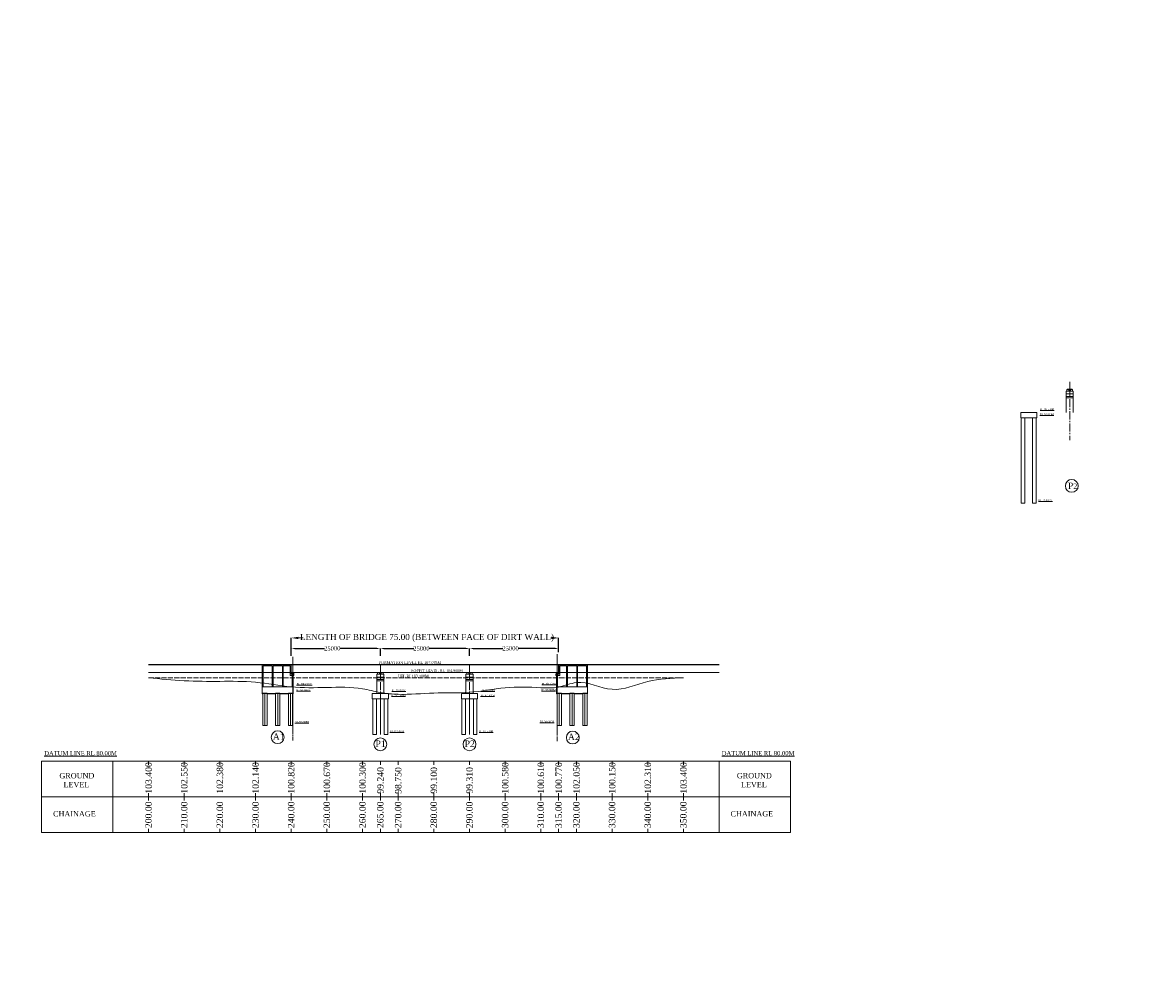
# Model space of a CAD drawing. Header units: millimetres. Extents: x -20950785 to 389010297, y -11535949 to 14056629.
# Tile 504 of 654: x 18169042 to 18486168, y -1825730 to -1557902. Entities that reach past the tile are written whole.
import ezdxf

# ---------------------------------------------------------------- set-up
doc = ezdxf.new("R2010")
doc.units = ezdxf.units.MM
doc.header["$LTSCALE"] = 60
doc.header["$MEASUREMENT"] = 0
doc.linetypes.add('ACAD_ISO02W100', pattern=[15, 12, -3])
doc.linetypes.add('CENTER2', pattern=[28.575, 19.05, -3.175, 3.175, -3.175])
doc.layers.add('TEXT', color=7, linetype='Continuous')
doc.styles.add('Annotative', font='arial.ttf')
doc.dimstyles.get("Standard").update_dxf_attribs({"dimtxt": 400, "dimasz": 215, "dimexe": 0.18, "dimexo": 0.0625, "dimgap": 0.09, "dimtad": 0, "dimtih": 1, "dimtoh": 1, "dimdec": 0, "dimzin": 4, "dimdsep": 46, "dimtxsty": 'Standard', "dimblk": 'OPEN90', "dimcen": 0, "dimadec": 0, "dimazin": 1, "dimtfac": 1, "dimtdec": 0, "dimtix": 1, "dimtofl": 0, "dimtmove": 0, "dimatfit": 3, "dimldrblk": 'OPEN30', "dimfxl": 1, "dimtolj": 1, "dimtzin": 0, "dimarcsym": 0})

# ---------------------------------------------------------------- blocks, each defined once
blk = doc.blocks.new('*D3313')
at = {"color": 0, "linetype": 'Continuous', "lineweight": -2, "ltscale": 2, "transparency": 16777216}
for p, q in [((18244385, -1735574), (18244385, -1730508)), ((18319365, -1734491), (18319365, -1730508))]:
    blk.add_line(p, q, dxfattribs=at)
at = {"color": 0, "linetype": 'Continuous', "lineweight": 0, "ltscale": 2, "transparency": 16777216}
for p, q in [((18246385, -1730508), (18247703, -1730508)), ((18317365, -1730508), (18317199, -1730508))]:
    blk.add_line(p, q, dxfattribs=at)
at = {"color": 0, "linetype": 'Continuous', "lineweight": 9, "ltscale": 2, "transparency": 16777216}
for points in [[(18246385, -1730174), (18246385, -1730841), (18244385, -1730508)], [(18317365, -1730174), (18317365, -1730841), (18319365, -1730508)]]:
    blk.add_solid(points, dxfattribs=at)
at = {"layer": 'Defpoints', "color": 0, "linetype": 'Continuous', "lineweight": 9, "ltscale": 2, "transparency": 16777216}
for p in [(18319365, -1730508), (18319365, -1734491), (18244385, -1735574)]:
    blk.add_point(p, dxfattribs=at)
at = {"color": 0, "linetype": 'Continuous', "lineweight": 9, "ltscale": 2, "transparency": 16777216, "insert": (18282451, -1730508), "char_height": 2000, "attachment_point": 5}
blk.add_mtext('\\A1;{\\fTimes New Roman|b0|i0|c0|p18;\\H0.85x;\\C256;LENGTH OF BRIDGE 75.00 (BETWEEN FACE OF DIRT WALL)}', dxfattribs=at)
blk = doc.blocks.new('*D3314')
at = {"color": 0, "linetype": 'Continuous', "lineweight": -2, "ltscale": 2, "transparency": 16777216}
for p, q in [((18269385, -1735574), (18269385, -1733456)), ((18270385, -1733456), (18278721, -1733456)), ((18293385, -1733456), (18283049, -1733456)), ((18294385, -1734922), (18294385, -1733456))]:
    blk.add_line(p, q, dxfattribs=at)
at = {"color": 0, "linetype": 'Continuous', "lineweight": 9, "ltscale": 2, "transparency": 16777216}
for points in [[(18270385, -1733289), (18270385, -1733623), (18269385, -1733456)], [(18293385, -1733289), (18293385, -1733623), (18294385, -1733456)]]:
    blk.add_solid(points, dxfattribs=at)
at = {"layer": 'Defpoints', "color": 0, "linetype": 'Continuous', "lineweight": 9, "ltscale": 2, "transparency": 16777216}
for p in [(18294385, -1733456), (18269385, -1735574), (18294385, -1734923)]:
    blk.add_point(p, dxfattribs=at)
at = {"color": 0, "linetype": 'Continuous', "lineweight": 9, "ltscale": 2, "transparency": 16777216, "insert": (18280885, -1733456), "char_height": 1000, "attachment_point": 5}
blk.add_mtext('\\A1;{\\fTimes New Roman|b0|i0|c0|p18;\\H1.2x;\\C256;25000 }', dxfattribs=at)
blk = doc.blocks.new('*D3315')
at = {"color": 0, "linetype": 'Continuous', "lineweight": -2, "ltscale": 2, "transparency": 16777216}
for p, q in [((18294385, -1735574), (18294385, -1733456)), ((18295385, -1733456), (18303721, -1733456)), ((18318365, -1733456), (18308049, -1733456)), ((18319365, -1734491), (18319365, -1733456))]:
    blk.add_line(p, q, dxfattribs=at)
at = {"color": 0, "linetype": 'Continuous', "lineweight": 9, "ltscale": 2, "transparency": 16777216}
for points in [[(18295385, -1733289), (18295385, -1733623), (18294385, -1733456)], [(18318365, -1733289), (18318365, -1733623), (18319365, -1733456)]]:
    blk.add_solid(points, dxfattribs=at)
at = {"layer": 'Defpoints', "color": 0, "linetype": 'Continuous', "lineweight": 9, "ltscale": 2, "transparency": 16777216}
for p in [(18319365, -1733456), (18319365, -1734491), (18294385, -1735574)]:
    blk.add_point(p, dxfattribs=at)
at = {"color": 0, "linetype": 'Continuous', "lineweight": 9, "ltscale": 2, "transparency": 16777216, "insert": (18305885, -1733456), "char_height": 1000, "attachment_point": 5}
blk.add_mtext('\\A1;{\\fTimes New Roman|b0|i0|c0|p18;\\H1.2x;\\C256;25000 }', dxfattribs=at)
blk = doc.blocks.new('*D3316')
at = {"color": 0, "linetype": 'Continuous', "lineweight": -2, "ltscale": 2, "transparency": 16777216}
for p, q in [((18244385, -1735574), (18244385, -1733456)), ((18245385, -1733456), (18253721, -1733456)), ((18268385, -1733456), (18258049, -1733456)), ((18269385, -1734922), (18269385, -1733456))]:
    blk.add_line(p, q, dxfattribs=at)
at = {"color": 0, "linetype": 'Continuous', "lineweight": 9, "ltscale": 2, "transparency": 16777216}
for points in [[(18245385, -1733289), (18245385, -1733623), (18244385, -1733456)], [(18268385, -1733289), (18268385, -1733623), (18269385, -1733456)]]:
    blk.add_solid(points, dxfattribs=at)
at = {"layer": 'Defpoints', "color": 0, "linetype": 'Continuous', "lineweight": 9, "ltscale": 2, "transparency": 16777216}
for p in [(18269385, -1733456), (18244385, -1735574), (18269385, -1734923)]:
    blk.add_point(p, dxfattribs=at)
at = {"color": 0, "linetype": 'Continuous', "lineweight": 9, "ltscale": 2, "transparency": 16777216, "insert": (18255885, -1733456), "char_height": 1000, "attachment_point": 5}
blk.add_mtext('\\A1;{\\fTimes New Roman|b0|i0|c0|p18;\\H1.2x;\\C256;25000 }', dxfattribs=at)

msp = doc.modelspace()

# ---------------------------------------------------------------- hatches: boundary and pattern name
at = {"linetype": 'Continuous', "lineweight": 9, "ltscale": 2}
h = msp.add_hatch(dxfattribs=at)
h.set_pattern_fill('ANSI31')
h.set_pattern_definition([(45, (8114579.99988, -593365.39355), (-0.0883883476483, 0.0883883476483), [])])
h.paths.add_polyline_path([(18462370, -1660772.32), (18462020, -1660772.32), (18462020, -1660852.32), (18462370, -1660852.32)])
h = msp.add_hatch(dxfattribs=at)
h.set_pattern_fill('ANSI31')
h.set_pattern_definition([(45, (8115579.99988, -593365.39355), (-0.0883883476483, 0.0883883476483), [])])
h.paths.add_polyline_path([(18463370, -1660772.32), (18463020, -1660772.32), (18463020, -1660852.32), (18463370, -1660852.32)])
h = msp.add_hatch(dxfattribs=at)
h.set_pattern_fill('ANSI31')
h.set_pattern_definition([(45, (6174614.82514, -22508.88514), (-0.0883883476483, 0.0883883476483), [])])
h.paths.add_polyline_path([(18244795, -1740170.32), (18244620, -1740170.32), (18244620, -1740250.32), (18244795, -1740250.32)])
h.paths.add_polyline_path([(18244970, -1740170.32), (18244795, -1740170.32), (18244795, -1740250.32), (18244970, -1740250.32)])
h = msp.add_hatch(dxfattribs=at)
h.set_pattern_fill('ANSI31')
h.set_pattern_definition([(45, (7921249.99988, -672763.39355), (-0.0883883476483, 0.0883883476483), [])])
h.paths.add_polyline_path([(18269040, -1740170.32), (18268690, -1740170.32), (18268690, -1740250.32), (18269040, -1740250.32)])
h = msp.add_hatch(dxfattribs=at)
h.set_pattern_fill('ANSI31')
h.set_pattern_definition([(45, (7922249.99988, -672763.39355), (-0.0883883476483, 0.0883883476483), [])])
h.paths.add_polyline_path([(18270040, -1740170.32), (18269690, -1740170.32), (18269690, -1740250.32), (18270040, -1740250.32)])
h = msp.add_hatch(dxfattribs=at)
h.set_pattern_fill('ANSI31')
h.set_pattern_definition([(45, (7946249.99988, -672763.39355), (-0.0883883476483, 0.0883883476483), [])])
h.paths.add_polyline_path([(18294040, -1740170.32), (18293690, -1740170.32), (18293690, -1740250.32), (18294040, -1740250.32)])
h = msp.add_hatch(dxfattribs=at)
h.set_pattern_fill('ANSI31')
h.set_pattern_definition([(45, (7947249.99988, -672763.39355), (-0.0883883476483, 0.0883883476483), [])])
h.paths.add_polyline_path([(18295040, -1740170.32), (18294690, -1740170.32), (18294690, -1740250.32), (18295040, -1740250.32)])
h = msp.add_hatch(dxfattribs=at)
h.set_pattern_fill('ANSI31')
h.set_pattern_definition([(45, (6248754.82514, -22508.88514), (-0.0883883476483, 0.0883883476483), [])])
h.paths.add_polyline_path([(18318935, -1740170.32), (18319110, -1740170.32), (18319110, -1740250.32), (18318935, -1740250.32)])
h.paths.add_polyline_path([(18318760, -1740170.32), (18318935, -1740170.32), (18318935, -1740250.32), (18318760, -1740250.32)])
at = {"linetype": 'Continuous', "lineweight": 9}
h = msp.add_hatch(dxfattribs=at)
h.set_pattern_fill('AR-CONC', scale=25, style=0)
h.set_pattern_definition([(50, (18226222.97, -1790123.35), (179.31505, -15.68803), [18.75, -206.25]), (355, (18226222.97, -1790123.35), (-34.6878, 188.048), [15, -165]), (100.4514, (18226237.92, -1790124.66), (144.62735, 172.3599), [15.93505, -175.2855]), (46.1842, (18226222.97, -1790073.35), (266.8103, -41.3798), [28.125, -309.375]), (96.6356, (18226245.2, -1790076.8), (233.6657, 243.5295), [23.9026, -262.9282]), (351.1842, (18226222.97, -1790073.35), (233.6655, 243.5297), [22.5, -247.5]), (21, (18226247.97, -1790085.85), (149.22676, -100.6547), [18.75, -206.25]), (326, (18226247.97, -1790085.85), (60.8288, 181.2875), [15, -165]), (71.4514, (18226260.41, -1790094.24), (210.05566, 80.6326), [15.93505, -175.2855]), (37.5, (18226222.97, -1790123.35), (3.03996, 83.22346), [0, -163, 0, -167.5, 0, -165.625]), (7.5, (18226222.97, -1790123.35), (65.76738, 98.60293), [0, -95.5, 0, -159.25, 0, -63.125]), (327.5, (18226167.22, -1790123.35), (133.45561, -5.63872), [0, -62.5, 0, -195, 0, -258.75]), (317.5, (18226142.22, -1790123.35), (145.79654, 25.02625), [0, -81.25, 0, -129.5, 0, -183.75])])
h.paths.add_polyline_path([(18239995, -1746070.32), (18237595, -1746070.32), (18237595, -1746170.32), (18239995, -1746170.32)])
h.paths.add_polyline_path([(18236395, -1746070.32), (18236245, -1746070.32), (18236245, -1746170.32), (18236395, -1746170.32)])
h.paths.add_polyline_path([(18243595, -1746070.32), (18241195, -1746070.32), (18241195, -1746170.32), (18243595, -1746170.32)])
h.paths.add_polyline_path([(18244945, -1746070.32), (18244795, -1746070.32), (18244795, -1746170.32), (18244945, -1746170.32)])
h = msp.add_hatch(dxfattribs=at)
h.set_pattern_fill('AR-CONC', scale=25, style=0)
h.set_pattern_definition([(50, (18262333.97, -1790123.35), (179.31505, -15.68803), [18.75, -206.25]), (355, (18262333.97, -1790123.35), (-34.68783, 188.04803), [15, -165]), (100.4514, (18262348.92, -1790124.66), (144.62735, 172.3599), [15.93505, -175.28553]), (46.1842, (18262333.97, -1790073.35), (266.81026, -41.37975), [28.125, -309.375]), (96.6356, (18262356.2, -1790076.8), (233.6657, 243.5295), [23.9026, -262.92825]), (351.1842, (18262333.97, -1790073.35), (233.6655, 243.52965), [22.5, -247.5]), (21, (18262358.97, -1790085.85), (149.22676, -100.65472), [18.75, -206.25]), (326, (18262358.97, -1790085.85), (60.82883, 181.2875), [15, -165]), (71.4514, (18262371.41, -1790094.24), (210.05566, 80.63262), [15.93505, -175.28553]), (37.5, (18262333.97, -1790123.35), (3.039964, 83.223463), [0, -163, 0, -167.5, 0, -165.625]), (7.5, (18262333.97, -1790123.35), (65.76738, 98.60293), [0, -95.5, 0, -159.25, 0, -63.125]), (327.5, (18262278.22, -1790123.35), (133.45561, -5.63872), [0, -62.5, 0, -195, 0, -258.75]), (317.5, (18262253.22, -1790123.35), (145.79654, 25.02625), [0, -81.25, 0, -129.5, 0, -183.75])])
h.paths.add_polyline_path([(18323735, -1746070.32), (18326135, -1746070.32), (18326135, -1746170.32), (18323735, -1746170.32)])
h.paths.add_polyline_path([(18327335, -1746070.32), (18327485, -1746070.32), (18327485, -1746170.32), (18327335, -1746170.32)])
h.paths.add_polyline_path([(18320135, -1746070.32), (18322535, -1746070.32), (18322535, -1746170.32), (18320135, -1746170.32)])
h.paths.add_polyline_path([(18318785, -1746070.32), (18318935, -1746070.32), (18318935, -1746170.32), (18318785, -1746170.32)])

# ---------------------------------------------------------------- linework, layer by layer
for p, q in [((18461695, -1661272.32), (18463695, -1661272.32)), ((18461695, -1662772.32), (18461695, -1661272.32)), ((18461920, -1661272.32), (18461920, -1660852.32)), ((18462370, -1660852.32), (18462370, -1660772.32)), ((18462470, -1661272.32), (18462470, -1660852.32)), ((18462920, -1661272.32), (18462920, -1660852.32)), ((18463370, -1660852.32), (18463370, -1660772.32)), ((18463470, -1661272.32), (18463470, -1660852.32)), ((18463695, -1662772.32), (18463695, -1661272.32)), ((18461695, -1662072.32), (18463695, -1662072.32)), ((18461695, -1662772.32), (18463695, -1662772.32)), ((18461695, -1663172.32), (18463695, -1663172.32)), ((18448952.5, -1668732.32), (18448952.5, -1667232.32)), ((18453452.5, -1668732.32), (18453452.5, -1667232.32)), ((18449102.5, -1692732.32), (18449102.5, -1668732.32)), ((18450102.5, -1692732.32), (18450102.5, -1668732.32)), ((18452302.5, -1692732.32), (18452302.5, -1668732.32)), ((18453302.5, -1692732.32), (18453302.5, -1668732.32)), ((18268365, -1740670.32), (18270365, -1740670.32)), ((18268365, -1742170.32), (18268365, -1740670.32)), ((18268590, -1740670.32), (18268590, -1740250.32)), ((18269040, -1740250.32), (18269040, -1740170.32)), ((18269140, -1740670.32), (18269140, -1740250.32)), ((18269590, -1740670.32), (18269590, -1740250.32)), ((18270040, -1740250.32), (18270040, -1740170.32)), ((18270140, -1740670.32), (18270140, -1740250.32)), ((18270365, -1742170.32), (18270365, -1740670.32)), ((18293365, -1740670.32), (18295365, -1740670.32)), ((18293365, -1742170.32), (18293365, -1740670.32)), ((18293590, -1740670.32), (18293590, -1740250.32)), ((18294040, -1740250.32), (18294040, -1740170.32)), ((18294140, -1740670.32), (18294140, -1740250.32)), ((18294590, -1740670.32), (18294590, -1740250.32)), ((18295040, -1740250.32), (18295040, -1740170.32)), ((18295140, -1740670.32), (18295140, -1740250.32)), ((18295365, -1742170.32), (18295365, -1740670.32)), ((18268365, -1741470.32), (18270365, -1741470.32)), ((18268365, -1742170.32), (18270365, -1742170.32)), ((18268365, -1742570.32), (18270365, -1742570.32)), ((18293365, -1741470.32), (18295365, -1741470.32)), ((18293365, -1742170.32), (18295365, -1742170.32)), ((18293365, -1742570.32), (18295365, -1742570.32)), ((18267115, -1747570.32), (18267115, -1746070.32)), ((18271615, -1747570.32), (18271615, -1746070.32)), ((18292115, -1747570.32), (18292115, -1746070.32)), ((18296615, -1747570.32), (18296615, -1746070.32)), ((18267265, -1757570.32), (18267265, -1747570.32)), ((18268265, -1757570.32), (18268265, -1747570.32)), ((18270465, -1757570.32), (18270465, -1747570.32)), ((18271465, -1757570.32), (18271465, -1747570.32)), ((18292265, -1757570.32), (18292265, -1747570.32)), ((18293265, -1757570.32), (18293265, -1747570.32)), ((18295465, -1757570.32), (18295465, -1747570.32)), ((18296465, -1757570.32), (18296465, -1747570.32))]:
    msp.add_line(p, q, dxfattribs=at)
at = {"color": 7, "linetype": 'Continuous', "lineweight": 9, "ltscale": 2}
for p, q in [((18461920, -1660852.32), (18462470, -1660852.32)), ((18462020, -1660852.32), (18462020, -1660772.32)), ((18462020, -1660772.32), (18463370, -1660772.32)), ((18462695, -1660772.32), (18462695, -1658672.32)), ((18462920, -1660852.32), (18463470, -1660852.32)), ((18463020, -1660852.32), (18463020, -1660772.32)), ((18461695, -1667232.32), (18461695, -1662772.32)), ((18463695, -1667232.32), (18463695, -1662772.32)), ((18448952.5, -1667232.32), (18453452.5, -1667232.32)), ((18448952.5, -1668732.32), (18453452.5, -1668732.32)), ((18449102.5, -1692732.32), (18450102.5, -1692732.32)), ((18452302.5, -1692732.32), (18453302.5, -1692732.32)), ((18244365, -1740170.32), (18244365, -1738070.32)), ((18244365, -1740170.32), (18244365, -1738070.32)), ((18244385, -1740170.32), (18244385, -1738070.32)), ((18244620, -1740170.32), (18244970, -1740170.32)), ((18244620, -1740170.32), (18244620, -1740250.32)), ((18244970, -1740170.32), (18244970, -1740250.32)), ((18268590, -1740250.32), (18269140, -1740250.32)), ((18268690, -1740250.32), (18268690, -1740170.32)), ((18268690, -1740170.32), (18270040, -1740170.32)), ((18269345, -1738070.32), (18269345, -1737995.32)), ((18269365, -1740170.32), (18269365, -1738070.32)), ((18269385, -1738070.32), (18269385, -1737995.32)), ((18269590, -1740250.32), (18270140, -1740250.32)), ((18269690, -1740250.32), (18269690, -1740170.32)), ((18293590, -1740250.32), (18294140, -1740250.32)), ((18293690, -1740250.32), (18293690, -1740170.32)), ((18293690, -1740170.32), (18295040, -1740170.32)), ((18294345, -1738070.32), (18294345, -1737995.32)), ((18294365, -1740170.32), (18294365, -1738070.32)), ((18294385, -1738070.32), (18294385, -1737995.32)), ((18294590, -1740250.32), (18295140, -1740250.32)), ((18294690, -1740250.32), (18294690, -1740170.32)), ((18319110, -1740170.32), (18318760, -1740170.32)), ((18318760, -1740170.32), (18318760, -1740250.32)), ((18319110, -1740170.32), (18319110, -1740250.32)), ((18319345, -1740170.32), (18319345, -1738070.32)), ((18319365, -1740170.32), (18319365, -1738070.32)), ((18268365, -1746070.32), (18268365, -1742170.32)), ((18270365, -1746070.32), (18270365, -1742170.32)), ((18293365, -1746070.32), (18293365, -1742170.32)), ((18295365, -1746070.32), (18295365, -1742170.32)), ((18236245, -1746170.32), (18236245, -1746070.32)), ((18236395, -1746170.32), (18236245, -1746170.32)), ((18244945, -1744270.32), (18244945, -1746070.32)), ((18267115, -1746070.32), (18271615, -1746070.32)), ((18269365, -1757570.32), (18269365, -1745830.32)), ((18292115, -1746070.32), (18296615, -1746070.32)), ((18294365, -1757570.32), (18294365, -1745760.32)), ((18318785, -1744270.32), (18318785, -1746070.32)), ((18327335, -1746170.32), (18327485, -1746170.32)), ((18327485, -1746170.32), (18327485, -1746070.32)), ((18267115, -1747570.32), (18271615, -1747570.32)), ((18292115, -1747570.32), (18296615, -1747570.32)), ((18267265, -1757570.32), (18268265, -1757570.32)), ((18270465, -1757570.32), (18271465, -1757570.32)), ((18292265, -1757570.32), (18293265, -1757570.32)), ((18295465, -1757570.32), (18296465, -1757570.32)), ((18174365, -1765070.32), (18194365, -1765070.32)), ((18174365, -1785070.32), (18174365, -1765070.32)), ((18194365, -1765070.32), (18194365, -1785070.32)), ((18194365, -1765070.32), (18224365, -1765070.32)), ((18204365, -1765070.32), (18204365, -1766070.32)), ((18214365, -1765070.32), (18214365, -1766070.32)), ((18224365, -1765070.32), (18244365, -1765070.32)), ((18224365, -1765070.32), (18224365, -1766070.32)), ((18234365, -1765070.32), (18234365, -1766070.32)), ((18244365, -1765070.32), (18264365, -1765070.32)), ((18244365, -1765070.32), (18244365, -1766070.32)), ((18254365, -1765070.32), (18254365, -1766070.32)), ((18264365, -1765070.32), (18284365, -1765070.32)), ((18264365, -1765070.32), (18264365, -1766070.32)), ((18269365, -1765070.32), (18269365, -1766070.32)), ((18274365, -1765070.32), (18274365, -1766070.32)), ((18284365, -1765070.32), (18304365, -1765070.32)), ((18284365, -1765070.32), (18284365, -1766070.32)), ((18294365, -1765070.32), (18294365, -1766070.32)), ((18304365, -1765070.32), (18324365, -1765070.32)), ((18304365, -1765070.32), (18304365, -1766070.32)), ((18314365, -1765070.32), (18314365, -1766070.32)), ((18319365, -1765070.32), (18319365, -1766070.32)), ((18324365, -1765070.32), (18344365, -1765070.32)), ((18324365, -1765070.32), (18324365, -1766070.32)), ((18334365, -1765070.32), (18334365, -1766070.32)), ((18344365, -1765070.32), (18344365, -1766070.32)), ((18344365, -1765070.32), (18364365, -1765070.32)), ((18354365, -1765070.32), (18354365, -1766070.32)), ((18364365, -1765070.32), (18364365, -1766070.32)), ((18364365, -1765070.32), (18384365, -1765070.32)), ((18364365, -1765070.32), (18384365, -1765070.32)), ((18364365, -1785070.32), (18364365, -1765070.32)), ((18384365, -1765070.32), (18384365, -1785070.32)), ((18174365, -1775070.32), (18384365, -1775070.32)), ((18204365, -1774070.32), (18204365, -1776070.32)), ((18214365, -1774070.32), (18214365, -1776070.32)), ((18234365, -1774070.32), (18234365, -1776070.32)), ((18244365, -1774070.32), (18244365, -1776070.32)), ((18254365, -1774070.32), (18254365, -1776070.32)), ((18264365, -1774070.32), (18264365, -1776070.32)), ((18269365, -1774070.32), (18269365, -1776070.32)), ((18274365, -1774070.32), (18274365, -1776070.32)), ((18284365, -1774070.32), (18284365, -1776070.32)), ((18294365, -1774070.32), (18294365, -1776070.32)), ((18304365, -1774070.32), (18304365, -1776070.32)), ((18314365, -1774070.32), (18314365, -1776070.32)), ((18319365, -1774070.32), (18319365, -1776070.32)), ((18324365, -1774070.32), (18324365, -1776070.32)), ((18334365, -1774070.32), (18334365, -1776070.32)), ((18344365, -1774070.32), (18344365, -1776070.32)), ((18354365, -1774070.32), (18354365, -1776070.32)), ((18364365, -1774070.32), (18364365, -1776070.32)), ((18364365, -1775070.32), (18384365, -1775070.32)), ((18194365, -1785070.32), (18174365, -1785070.32)), ((18194365, -1784070.32), (18194365, -1785070.32)), ((18224365, -1785070.32), (18194365, -1785070.32)), ((18204365, -1784070.32), (18204365, -1785070.32)), ((18214365, -1784070.32), (18214365, -1785070.32)), ((18224365, -1784070.32), (18224365, -1785070.32)), ((18244365, -1785070.32), (18224365, -1785070.32)), ((18234365, -1784070.32), (18234365, -1785070.32)), ((18244365, -1784070.32), (18244365, -1785070.32)), ((18264365, -1785070.32), (18244365, -1785070.32)), ((18254365, -1784070.32), (18254365, -1785070.32)), ((18264365, -1784070.32), (18264365, -1785070.32)), ((18284365, -1785070.32), (18264365, -1785070.32)), ((18269365, -1784070.32), (18269365, -1785070.32)), ((18274365, -1784070.32), (18274365, -1785070.32)), ((18284365, -1784070.32), (18284365, -1785070.32)), ((18304365, -1785070.32), (18284365, -1785070.32)), ((18294365, -1784070.32), (18294365, -1785070.32)), ((18304365, -1784070.32), (18304365, -1785070.32)), ((18324365, -1785070.32), (18304365, -1785070.32)), ((18314365, -1784070.32), (18314365, -1785070.32)), ((18319365, -1784070.32), (18319365, -1785070.32)), ((18324365, -1784070.32), (18324365, -1785070.32)), ((18344365, -1785070.32), (18324365, -1785070.32)), ((18334365, -1784070.32), (18334365, -1785070.32)), ((18344365, -1784070.32), (18344365, -1785070.32)), ((18364365, -1785070.32), (18344365, -1785070.32)), ((18354365, -1784070.32), (18354365, -1785070.32)), ((18374365, -1785070.32), (18354365, -1785070.32)), ((18364365, -1784070.32), (18364365, -1785070.32)), ((18384365, -1785070.32), (18364365, -1785070.32))]:
    msp.add_line(p, q, dxfattribs=at)
at = {"linetype": 'CENTER2', "lineweight": 9, "ltscale": 2}
for p, q in [((18462695, -1660772.32), (18462695, -1662772.32)), ((18462695, -1663487.34), (18462695, -1675002.13)), ((18269365, -1740170.32), (18269365, -1742170.32)), ((18294365, -1740170.32), (18294365, -1742170.32)), ((18269365, -1742885.34), (18269365, -1754400.13)), ((18294365, -1742885.34), (18294365, -1754400.13))]:
    msp.add_line(p, q, dxfattribs=at)
at = {"linetype": 'Continuous', "lineweight": 9, "ltscale": 2}
msp.add_line((18449102.5, -1684572.32), (18449102.5, -1683707.45), dxfattribs=at)
at = {"linetype": 'CENTER2', "lineweight": 9}
for p, q in [((18244795, -1756515.82), (18244795, -1735851.39)), ((18244795, -1759306.5), (18244795, -1735951.39)), ((18318935, -1755715.82), (18318935, -1735051.39)), ((18318935, -1755815.82), (18318935, -1735151.39)), ((18318935, -1756515.82), (18318935, -1735851.39)), ((18318935, -1759452.5), (18318935, -1735951.39))]:
    msp.add_line(p, q, dxfattribs=at)
at = {"color": 7, "lineweight": 9, "ltscale": 2}
for p, q in [((18204365, -1737995.32), (18364365, -1737995.32)), ((18204365, -1738070.32), (18364365, -1738070.32)), ((18204365, -1740170.32), (18364365, -1740170.32))]:
    msp.add_line(p, q, dxfattribs=at)
at = {"color": 7, "linetype": 'Continuous', "lineweight": 9}
for p, q in [((18244345, -1737995.32), (18236245, -1737995.32)), ((18236245, -1738070.32), (18236245, -1743370.32)), ((18236245, -1744270.32), (18236245, -1738070.32)), ((18244045, -1738070.32), (18236245, -1738070.32)), ((18239045, -1738320.32), (18236545, -1738320.32)), ((18236545, -1744270.32), (18236545, -1738320.32)), ((18236545, -1739382.15), (18236545, -1738370.32)), ((18239045, -1744270.32), (18239045, -1738320.32)), ((18241895, -1738320.32), (18239295, -1738320.32)), ((18239295, -1744270.32), (18239295, -1738320.32)), ((18241895, -1744270.32), (18241895, -1738320.32)), ((18244045, -1738320.32), (18242145, -1738320.32)), ((18242145, -1744270.32), (18242145, -1738320.32)), ((18244345, -1738070.32), (18244045, -1738070.32)), ((18244045, -1738320.32), (18244045, -1741070.32)), ((18244345, -1738070.32), (18244345, -1737995.32)), ((18244345, -1740670.32), (18244345, -1738067.15)), ((18244345, -1740670.32), (18244720, -1740670.32)), ((18244365, -1738070.32), (18244365, -1737995.32)), ((18244385, -1738070.32), (18244385, -1737995.32)), ((18245095, -1740250.32), (18244495, -1740250.32)), ((18244495, -1740250.32), (18244495, -1740670.32)), ((18244645, -1744270.32), (18244645, -1740170.32)), ((18244720, -1740670.32), (18245145, -1740670.32)), ((18244945, -1741970.32), (18244945, -1740170.32)), ((18244945, -1744300.35), (18244945, -1740170.32)), ((18245095, -1740670.32), (18245095, -1740250.32)), ((18245145, -1740670.32), (18245145, -1741070.32)), ((18319010, -1740670.32), (18318585, -1740670.32)), ((18318585, -1740670.32), (18318585, -1741070.32)), ((18318635, -1740670.32), (18318635, -1740250.32)), ((18318635, -1740250.32), (18319235, -1740250.32)), ((18318785, -1744270.32), (18318785, -1740170.32)), ((18318785, -1744270.32), (18318785, -1740170.32)), ((18319385, -1740670.32), (18319010, -1740670.32)), ((18319085, -1744270.32), (18319085, -1740170.32)), ((18319235, -1740250.32), (18319235, -1740670.32)), ((18319345, -1738070.32), (18319345, -1737995.32)), ((18319365, -1738070.32), (18319365, -1737995.32)), ((18319385, -1738070.32), (18319385, -1737995.32)), ((18319385, -1737995.32), (18327485, -1737995.32)), ((18319385, -1740670.32), (18319385, -1738067.15)), ((18319385, -1738070.32), (18319685, -1738070.32)), ((18319685, -1738070.32), (18327485, -1738070.32)), ((18319685, -1738320.32), (18321585, -1738320.32)), ((18319685, -1738320.32), (18319685, -1741070.32)), ((18321585, -1744270.32), (18321585, -1738320.32)), ((18321835, -1738320.32), (18324435, -1738320.32)), ((18321835, -1744270.32), (18321835, -1738320.32)), ((18324435, -1744270.32), (18324435, -1738320.32)), ((18324685, -1738320.32), (18327185, -1738320.32)), ((18324685, -1744270.32), (18324685, -1738320.32)), ((18327185, -1744270.32), (18327185, -1738320.32)), ((18327185, -1739382.15), (18327185, -1738370.32)), ((18327485, -1738070.32), (18327485, -1743370.32)), ((18327485, -1744270.32), (18327485, -1738070.32)), ((18245145, -1741070.32), (18244045, -1741070.32)), ((18318585, -1741070.32), (18319685, -1741070.32)), ((18244945, -1744270.32), (18236245, -1744270.32)), ((18236245, -1746070.32), (18236245, -1744270.32)), ((18244945, -1746070.32), (18236245, -1746070.32)), ((18236395, -1746070.32), (18236245, -1746070.32)), ((18236245, -1746070.32), (18236245, -1746108.42)), ((18237595, -1746020.32), (18236395, -1746020.32)), ((18236395, -1755070.32), (18236395, -1746020.32)), ((18237595, -1755070.32), (18237595, -1746020.32)), ((18239995, -1746170.32), (18237595, -1746170.32)), ((18241195, -1746020.32), (18239995, -1746020.32)), ((18240595, -1750920.32), (18240595, -1746070.32)), ((18241195, -1746020.32), (18241195, -1746130.34)), ((18241195, -1755070.32), (18241195, -1746070.32)), ((18243595, -1746170.32), (18241195, -1746170.32)), ((18244795, -1746020.32), (18243595, -1746020.32)), ((18244769.5, -1755070.32), (18244769.5, -1746070.32)), ((18244945, -1746170.32), (18244795, -1746170.32)), ((18244945, -1746070.32), (18244945, -1746170.32)), ((18318785, -1744270.32), (18327485, -1744270.32)), ((18318785, -1746070.32), (18318785, -1746170.32)), ((18318785, -1746070.32), (18327485, -1746070.32)), ((18318785, -1746170.32), (18318935, -1746170.32)), ((18318935, -1746020.32), (18320135, -1746020.32)), ((18318935, -1755070.32), (18318935, -1746020.32)), ((18320135, -1755070.32), (18320135, -1746020.32)), ((18320135, -1746170.32), (18322535, -1746170.32)), ((18322535, -1746020.32), (18323735, -1746020.32)), ((18322535, -1746020.32), (18322535, -1746130.34)), ((18322535, -1755070.32), (18322535, -1746070.32)), ((18323135, -1750920.32), (18323135, -1746070.32)), ((18323735, -1746170.32), (18326135, -1746170.32)), ((18326135, -1746020.32), (18327335, -1746020.32)), ((18326135, -1755070.32), (18326135, -1746020.32)), ((18327335, -1755070.32), (18327335, -1746020.32)), ((18327335, -1746070.32), (18327485, -1746070.32)), ((18327485, -1746070.32), (18327485, -1744270.32)), ((18327485, -1746070.32), (18327485, -1746108.42)), ((18237595, -1755070.32), (18236395, -1755070.32)), ((18241195, -1755070.32), (18239995, -1755070.32)), ((18244769.5, -1755070.32), (18243569.5, -1755070.32)), ((18318935, -1755070.32), (18320135, -1755070.32)), ((18322535, -1755070.32), (18323735, -1755070.32)), ((18326135, -1755070.32), (18327335, -1755070.32))]:
    msp.add_line(p, q, dxfattribs=at)
at = {"color": 7, "linetype": 'ACAD_ISO02W100', "lineweight": 9, "ltscale": 2}
msp.add_line((18204365, -1741670.32), (18354365, -1741670.32), dxfattribs=at)
at = {"color": 7, "linetype": 'Continuous', "lineweight": 9, "ltscale": 20}
for p, q in [((18239995, -1755070.32), (18239995, -1746020.32)), ((18243569.5, -1755070.32), (18243569.5, -1746020.32)), ((18323735, -1755070.32), (18323735, -1746020.32))]:
    msp.add_line(p, q, dxfattribs=at)
at = {"color": 7, "linetype": 'Continuous', "lineweight": 9, "ltscale": 2}
for centre in [(18463289.63, -1687850.27), (18240578.5, -1758358.84), (18323342, -1758447.34), (18269372.47, -1760351.66), (18294372.47, -1760351.66)]:
    msp.add_circle(centre, 1791.87, dxfattribs=at)
msp.add_open_spline([(18204365, -1741670.32), (18207695.84, -1742007.46), (18214346.04, -1742680.58), (18224360.7, -1742725.07), (18234421, -1742560.56), (18244312.24, -1744627.28), (18254351.03, -1744419.53), (18262809.85, -1744149.42), (18269308.36, -1745981.01), (18276029.48, -1746573.12), (18284354.04, -1745724.03), (18294418.2, -1746185.17), (18304316.87, -1744087.95), (18312678.04, -1744361.51), (18319463.29, -1744715.46), (18325937.83, -1741665.72), (18334432.02, -1746702.17), (18344254.1, -1742070.1), (18351013.73, -1741802.83), (18354365, -1741670.32)], degree=3, knots=[0, 0, 0, 0, 10036.059983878, 20037.504879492, 30040.384464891, 40127.128240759, 50128.253177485, 60135.095836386, 65246.220957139, 70270.173584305, 80276.296709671, 90278.501466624, 100358.823882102, 110358.868882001, 115361.428226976, 120522.668388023, 130701.568132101, 140932.188836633, 150991.4184294, 150991.4184294, 150991.4184294, 150991.4184294], dxfattribs=at)
at = {"layer": 'TEXT', "color": 7, "linetype": 'Continuous', "lineweight": 9, "ltscale": 1000}
for p, q in [((18236995, -1755070.32), (18236995, -1746083.22)), ((18240595, -1755070.32), (18240595, -1746020.32)), ((18240595, -1755070.32), (18240595, -1746070.32)), ((18240595, -1755070.32), (18240595, -1746120.32)), ((18244169.5, -1755070.32), (18244169.5, -1746083.22)), ((18319535, -1755070.32), (18319535, -1746083.22)), ((18323135, -1755070.32), (18323135, -1746020.32)), ((18323135, -1755070.32), (18323135, -1746070.32)), ((18323135, -1755070.32), (18323135, -1746120.32)), ((18326735, -1755070.32), (18326735, -1746083.22))]:
    msp.add_line(p, q, dxfattribs=at)

# ---------------------------------------------------------------- texts
at = {"color": 7, "linetype": 'Continuous', "lineweight": 9, "char_height": 2000, "attachment_point": 1, "rotation": 270, "style": 'Annotative'}
for insert in [(18195512.02, 1504545.1), (18195512.02, 1074680.1)]:
    msp.add_mtext_dynamic_manual_height_columns('\\pi3721.38129;RCC BOX TYPE \\P\\pi6282.77284;ABUTMENT', width=27876.5961, gutter_width=1000, heights=[0], dxfattribs=dict(at, insert=insert))
at = {"linetype": 'Continuous', "lineweight": 9, "attachment_point": 1}
for s, insert, char_height, width in [('\\pi7448.80773;{\\fTimes New Roman|b0|i0|c0|p18;\\LCertified that the boring details  shown are correct.}', (12463812.32, -1576321.57), 1915.15152, 72153.3279), ('\\pi5418.09167,t45718.09167;{\\fTimes New Roman|b0|i0|c0|p18;\\L ELEVATION OF \\P\\pi2504.57329,t42804.57329;ABUTMENT ELEMENT \\P\\pi7381.21352,t47681.21352;DIRECTION}', (12166780.87, -1584775.46), 1300, 25045.2677), ('\\pi5418.09167,t45718.09167;{\\fTimes New Roman|b0|i0|c0|p18;\\L ELEVATION OF \\P\\pi2504.57329,t42804.57329;ABUTMENT ELEMENT \\P\\pi7381.21352,t47681.21352;DIRECTION}', (13524705.37, -1584775.46), 1300, 25045.2677), ('\\pi5418.09167,t45718.09167;{\\fTimes New Roman|b0|i0|c0|p18;\\L ELEVATION OF \\P\\pi2504.57329,t42804.57329;ABUTMENT ELEMENT \\P\\pi7381.21352,t47681.21352;DIRECTION}', (14751303.87, -1584775.46), 1300, 25045.2677), ('\\pi7448.80773;{\\fTimes New Roman|b0|i0|c0|p18;\\LCertified that the boring details  shown are correct.}', (11996265.89, -1637530.04), 1915.15152, 72153.3279), ('\\pi7448.80773;{\\fTimes New Roman|b0|i0|c0|p18;\\LCertified that the boring details  shown are correct.}', (13354190.39, -1637530.04), 1915.15152, 72153.3279), ('\\pi7448.80773;{\\fTimes New Roman|b0|i0|c0|p18;\\LCertified that the boring details  shown are correct.}', (14580788.89, -1637530.04), 1915.15152, 72153.3279), ('{\\fTimes New Roman|b0|i0|c0|p18; \\H0.5x;\\LRL 98.000M}', (18453934.62, -1667544.5), 1000, 11580.8407), ('{\\fTimes New Roman|b0|i0|c0|p18; \\H0.5x;\\LRL 99.500M}', (18454018.03, -1666088.38), 1000, 11580.8407), ('{\\fTimes New Roman|b0|i0|c0|p18; \\H0.5x;\\LRL 73.000M}', (18453522.42, -1691617.07), 1000, 4708.5807), ('\\pi10158.44613,t63131.39988;{\\fTimes New Roman|b0|i0|c0|p18;\\H1.1574x;\\L \\H1.35001x;ELEVATION OF \\P\\pi4046.73684,t57019.6906;ABUTMENT ELEMENT \\P\\pi14062.64478,t67035.59854;DIRECTION}', (12497583.67, -1697651.87), 1708.805, 49244.7449), ('{\\fTimes New Roman|b0|i0|c0|p18; \\H0.5x;\\LRL 100.800M}', (18245510.53, -1743126.38), 1000, 11580.8407), ('{\\fTimes New Roman|b0|i0|c0|p18; \\H0.5x;\\LRL 100.800M}', (18314239.87, -1743104.84), 1000, 11580.8407), ('{\\fTimes New Roman|b0|i0|c0|p18; \\H0.5x;\\LRL 99.000M}', (18245439.71, -1744885.9), 1000, 11580.8407), ('{\\fTimes New Roman|b0|i0|c0|p18; \\H0.5x;\\LRL 97.500M}', (18272097.12, -1746382.5), 1000, 11580.8407), ('{\\fTimes New Roman|b0|i0|c0|p18; \\H0.5x;\\LRL 99.000M}', (18272180.53, -1744926.38), 1000, 11580.8407), ('{\\fTimes New Roman|b0|i0|c0|p18; \\H0.5x;\\LRL 97.500M}', (18297097.12, -1746382.5), 1000, 11580.8407), ('{\\fTimes New Roman|b0|i0|c0|p18; \\H0.5x;\\LRL 99.000M}', (18297180.53, -1744926.38), 1000, 11580.8407), ('{\\fTimes New Roman|b0|i0|c0|p18; \\H0.5x;\\LRL 99.000M}', (18314169.05, -1744864.36), 1000, 11580.8407), ('{\\fTimes New Roman|b0|i0|c0|p18; \\H0.5x;\\LRL 90.000M}', (18245014.92, -1753771.74), 1000, 4708.5807), ('{\\fTimes New Roman|b0|i0|c0|p18; \\H0.5x;\\LRL 87.500M}', (18271684.92, -1756416), 1000, 4708.5807), ('{\\fTimes New Roman|b0|i0|c0|p18; \\H0.5x;\\LRL 87.500M}', (18296684.92, -1756416), 1000, 4708.5807), ('{\\fTimes New Roman|b0|i0|c0|p18; \\H0.5x;\\LRL 90.000M}', (18313744.26, -1753750.2), 1000, 4708.5807), ('\\pi7448.80773;{\\fTimes New Roman|b0|i0|c0|p18;\\LCertified that the boring details  shown are correct.}', (15409101.88, -1786309.28), 1915.15152, 72153.3279)]:
    msp.add_mtext(s, dxfattribs=dict(at, insert=insert, char_height=char_height, width=width))
at = {"linetype": 'Continuous', "lineweight": 9}
for s, insert, char_height, attachment_point in [('{\\fTimes New Roman|b0|i0|c0|p18;\\H1.2x;P\\H0.83333x;2}', (18462177.31, -1686928.52), 1500, 1), ('{\\fTimes New Roman|b0|i0|c0|p18;FORMATION LEVEL RL 107.075M}', (18268923.39, -1737442.51), 750, 4), ('{\\fTimes New Roman|b0|i0|c0|p18;HFL RL103.400M}', (18274258.15, -1741211.27), 750, 4), ('{\\fTimes New Roman|b0|i0|c0|p18;SOFFIT LEVEL RL 104.900M}', (18278019.54, -1739700.95), 750, 4), ('{\\fTimes New Roman|b0|i0|c0|p18;\\H1.2x;A1}', (18239208.99, -1757285.61), 1500, 1), ('{\\fTimes New Roman|b0|i0|c0|p18;\\H1.2x;P1}', (18268002.97, -1759278.44), 1500, 1), ('{\\fTimes New Roman|b0|i0|c0|p18;\\H1.2x;P2}', (18293002.97, -1759278.44), 1500, 1), ('{\\fTimes New Roman|b0|i0|c0|p18;\\H1.2x;A2}', (18321972.49, -1757374.11), 1500, 1), ('{\\fTimes New Roman|b0|i0|c0|p18;\\LDATUM LINE RL 80.00M}', (18175119.52, -1762251.09), 1200, 1), ('{\\fTimes New Roman|b0|i0|c0|p18;\\LDATUM LINE RL 80.00M}', (18365119.52, -1762251.09), 1200, 1), ('{\\fTimes New Roman|b0|i0|c0|p18;GROUND\\P  LEVEL}', (18179359.17, -1768400.28), 1500, 1), ('{\\fTimes New Roman|b0|i0|c0|p18;GROUND\\P  LEVEL}', (18369359.17, -1768400.28), 1500, 1), ('{\\fTimes New Roman|b0|i0|c0|p18;CHAINAGE}', (18177588.32, -1779095.36), 1500, 1), ('{\\fTimes New Roman|b0|i0|c0|p18;CHAINAGE}', (18367588.32, -1779095.36), 1500, 1)]:
    msp.add_mtext(s, dxfattribs=dict(at, insert=insert, char_height=char_height, attachment_point=attachment_point))
at = {"linetype": 'Continuous', "lineweight": 9, "char_height": 1800, "attachment_point": 1, "rotation": 90}
for s, insert in [('{\\fTimes New Roman|b0|i0|c0|p18;103.400}', (18203478.2, -1774201.4)), ('{\\fTimes New Roman|b0|i0|c0|p18;102.550}', (18213478.2, -1774201.4)), ('{\\fTimes New Roman|b0|i0|c0|p18;102.380}', (18223478.2, -1774201.4)), ('{\\fTimes New Roman|b0|i0|c0|p18;102.140}', (18233478.2, -1774201.4)), ('{\\fTimes New Roman|b0|i0|c0|p18;100.820}', (18243478.2, -1774201.4)), ('{\\fTimes New Roman|b0|i0|c0|p18;100.670}', (18253478.2, -1774201.4)), ('{\\fTimes New Roman|b0|i0|c0|p18;100.300}', (18263478.2, -1774201.4)), ('{\\fTimes New Roman|b0|i0|c0|p18;100.580}', (18303478.2, -1774201.4)), ('{\\fTimes New Roman|b0|i0|c0|p18;100.610}', (18313478.2, -1774201.4)), ('{\\fTimes New Roman|b0|i0|c0|p18;100.770}', (18318478.2, -1774201.4)), ('{\\fTimes New Roman|b0|i0|c0|p18;102.050}', (18323478.2, -1774201.4)), ('{\\fTimes New Roman|b0|i0|c0|p18;100.150}', (18333478.2, -1774201.4)), ('{\\fTimes New Roman|b0|i0|c0|p18;102.310}', (18343478.2, -1774201.4)), ('{\\fTimes New Roman|b0|i0|c0|p18;103.400}', (18353478.2, -1774201.4)), ('{\\fTimes New Roman|b0|i0|c0|p18;99.240}', (18268478.2, -1774201.4)), ('{\\fTimes New Roman|b0|i0|c0|p18;98.750}', (18273478.2, -1774242.27)), ('{\\fTimes New Roman|b0|i0|c0|p18;99.100}', (18283478.2, -1774201.4)), ('{\\fTimes New Roman|b0|i0|c0|p18;99.310}', (18293478.2, -1774201.4)), ('{\\fTimes New Roman|b0|i0|c0|p18;200.00}', (18203442.43, -1783857.48)), ('{\\fTimes New Roman|b0|i0|c0|p18;210.00}', (18213442.43, -1783857.48)), ('{\\fTimes New Roman|b0|i0|c0|p18;220.00}', (18223442.43, -1783857.48)), ('{\\fTimes New Roman|b0|i0|c0|p18;230.00}', (18233442.43, -1783857.48)), ('{\\fTimes New Roman|b0|i0|c0|p18;240.00}', (18243442.43, -1783857.48)), ('{\\fTimes New Roman|b0|i0|c0|p18;250.00}', (18253442.43, -1783857.48)), ('{\\fTimes New Roman|b0|i0|c0|p18;260.00}', (18263442.43, -1783857.48)), ('{\\fTimes New Roman|b0|i0|c0|p18;265.00}', (18268442.43, -1783857.48)), ('{\\fTimes New Roman|b0|i0|c0|p18;270.00}', (18273442.43, -1783857.48)), ('{\\fTimes New Roman|b0|i0|c0|p18;280.00}', (18283442.43, -1783857.48)), ('{\\fTimes New Roman|b0|i0|c0|p18;290.00}', (18293442.43, -1783898.35)), ('{\\fTimes New Roman|b0|i0|c0|p18;300.00}', (18303442.43, -1783857.48)), ('{\\fTimes New Roman|b0|i0|c0|p18;310.00}', (18313442.43, -1783857.48)), ('{\\fTimes New Roman|b0|i0|c0|p18;315.00}', (18318442.43, -1783857.48)), ('{\\fTimes New Roman|b0|i0|c0|p18;320.00}', (18323442.43, -1783857.48)), ('{\\fTimes New Roman|b0|i0|c0|p18;330.00}', (18333442.43, -1783857.48)), ('{\\fTimes New Roman|b0|i0|c0|p18;340.00}', (18343442.43, -1783857.48)), ('{\\fTimes New Roman|b0|i0|c0|p18;350.00}', (18353442.43, -1783857.48))]:
    msp.add_mtext(s, dxfattribs=dict(at, insert=insert))
at = {"layer": 'TEXT', "linetype": 'Continuous', "lineweight": 9, "char_height": 1300, "attachment_point": 1}
for s, insert, width in [('\\pi2427.77062;{\\fTimes New Roman|b0|i0|c0|p18;\\LELEVATION OF PIER \\P\\pi3593.74034;ALONG CURRENT \\P\\pi6498.82325;DIRECTION  }', (12201657.42, -1570888.18), 23280.4872), ('\\pi1974.11068;{\\fTimes New Roman|b0|i0|c0|p18;\\LELEVATION OF PIER \\P\\pi3681.82517;ALONG TRAFFIC  \\P\\pi6045.16331;DIRECTION  }', (12222299.86, -1571340.89), 22373.1673), ('\\pi2427.77062;{\\fTimes New Roman|b0|i0|c0|p18;\\LELEVATION OF PIER \\P\\pi3593.74034;ALONG CURRENT \\P\\pi6498.82325;DIRECTION  }', (13559581.92, -1570888.18), 23280.4872), ('\\pi1974.11068;{\\fTimes New Roman|b0|i0|c0|p18;\\LELEVATION OF PIER \\P\\pi3681.82517;ALONG TRAFFIC  \\P\\pi6045.16331;DIRECTION  }', (13580224.36, -1571340.89), 22373.1673), ('\\pi2427.77062;{\\fTimes New Roman|b0|i0|c0|p18;\\LELEVATION OF PIER \\P\\pi3593.74034;ALONG CURRENT \\P\\pi6498.82325;DIRECTION  }', (14786180.42, -1570888.18), 23280.4872), ('\\pi1974.11068;{\\fTimes New Roman|b0|i0|c0|p18;\\LELEVATION OF PIER \\P\\pi3681.82517;ALONG TRAFFIC  \\P\\pi6045.16331;DIRECTION  }', (14806822.86, -1571340.89), 22373.1673), ('\\pi2427.77062;{\\fTimes New Roman|b0|i0|c0|p18;\\LELEVATION OF PIER \\P\\pi3593.74034;ALONG CURRENT \\P\\pi6498.82325;DIRECTION  }', (16438929.51, -1612332.06), 23280.4872), ('\\pi1974.11068;{\\fTimes New Roman|b0|i0|c0|p18;\\LELEVATION OF PIER \\P\\pi3681.82517;ALONG TRAFFIC  \\P\\pi6045.16331;DIRECTION  }', (16459571.96, -1612784.78), 22373.1673), ('\\pi2427.77062;{\\fTimes New Roman|b0|i0|c0|p18;\\LELEVATION OF PIER \\P\\pi3593.74034;ALONG CURRENT \\P\\pi6498.82325;DIRECTION  }', (18007457.01, -1612066.89), 23280.4872), ('\\pi1974.11068;{\\fTimes New Roman|b0|i0|c0|p18;\\LELEVATION OF PIER \\P\\pi3681.82517;ALONG TRAFFIC  \\P\\pi6045.16331;DIRECTION  }', (18028099.46, -1612519.6), 22373.1673), ('\\pi2427.77062;{\\fTimes New Roman|b0|i0|c0|p18;\\LELEVATION OF PIER \\P\\pi3593.74034;ALONG CURRENT \\P\\pi6498.82325;DIRECTION  }', (15360275.45, -1757012.17), 23280.4872), ('\\pi1974.11068;{\\fTimes New Roman|b0|i0|c0|p18;\\LELEVATION OF PIER \\P\\pi3681.82517;ALONG TRAFFIC  \\P\\pi6045.16331;DIRECTION  }', (15380917.89, -1757464.88), 22373.1673)]:
    msp.add_mtext(s, dxfattribs=dict(at, insert=insert, width=width))

# ---------------------------------------------------------------- dimensions: what is measured, and where the dimension line sits
at = {"color": 7, "linetype": 'Continuous', "lineweight": 9, "ltscale": 2}
for base, p1, p2, text, override, picture, middle in [((18319365, -1730507.74), (18244385, -1735574.19), (18319365, -1734491.5), '{\\fTimes New Roman|b0|i0|c0|p18;\\H0.85x;\\C256;LENGTH OF BRIDGE 75.00 (BETWEEN FACE OF DIRT WALL)}', {"dimtxt": 2000, "dimasz": 2000, "dimfxl": 300, "dimlwd": 0}, '*D3313', (18282451, -1730507.74)), ((18269385, -1733456.04), (18244385, -1735574.19), (18269385, -1734922.56), '{\\fTimes New Roman|b0|i0|c0|p18;\\H1.2x;\\C256;25000 }', {"dimtxt": 1000, "dimasz": 1000, "dimfxl": 300}, '*D3316', (18255885, -1733456.04)), ((18294385, -1733456.04), (18269385, -1735574.19), (18294385, -1734922.56), '{\\fTimes New Roman|b0|i0|c0|p18;\\H1.2x;\\C256;25000 }', {"dimtxt": 1000, "dimasz": 1000, "dimfxl": 300}, '*D3314', (18280885, -1733456.04)), ((18319365, -1733456.04), (18294385, -1735574.19), (18319365, -1734491.5), '{\\fTimes New Roman|b0|i0|c0|p18;\\H1.2x;\\C256;25000 }', {"dimtxt": 1000, "dimasz": 1000, "dimfxl": 300}, '*D3315', (18305885, -1733456.04))]:
    dim = msp.add_linear_dim(base=base, p1=p1, p2=p2, text=text, dimstyle='Standard', override=override, dxfattribs=at)
    dim.commit()
    dim.dimension.update_dxf_attribs({"geometry": picture, "text_midpoint": middle, "dimtype": 160})

doc.saveas('drawing.dxf')
